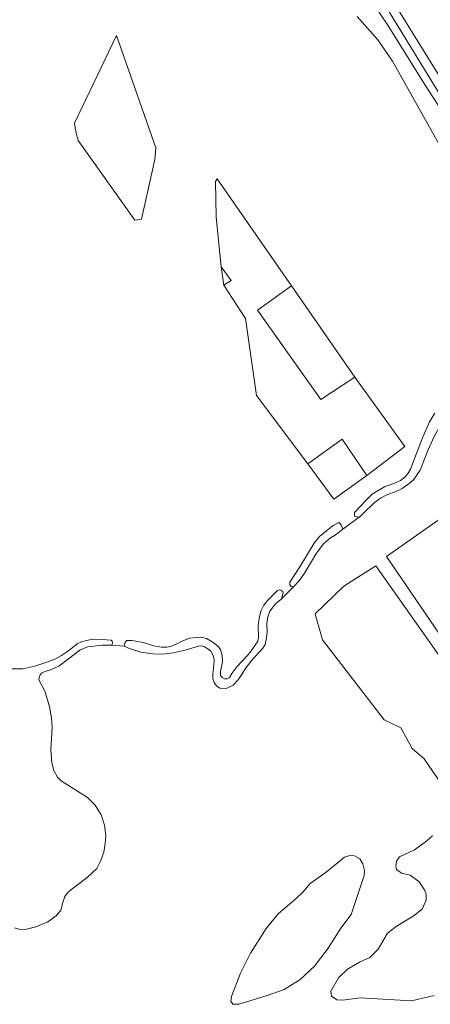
# Model space of a CAD drawing. Header units: metres. Extents: x 138165 to 154469, y 480134 to 494189.
# Tile 434 of 656: x 148985 to 149176, y 484601 to 485060. Entities that reach past the tile are written whole.
import ezdxf

# ---------------------------------------------------------------- set-up
doc = ezdxf.new("R2010")
doc.units = ezdxf.units.M
doc.header["$LTSCALE"] = 0.001
doc.header["$MEASUREMENT"] = 0
doc.layers.add('TOP-L-topo objecten vlak', color=7, linetype='Continuous', lineweight=0)
doc.layers.add('TOP-L-water beschoeiing', color=7, linetype='Continuous', lineweight=0)

msp = doc.modelspace()

# ---------------------------------------------------------------- linework, layer by layer
at = {"layer": 'TOP-L-topo objecten vlak', "flags": 128}
for points in [[(148992.71, 485338.5), (149003.93, 485319.72), (149008.75, 485313.4), (149016.2, 485301.67), (149016, 485301.22), (149016.5, 485300.63), (149017.01, 485300.6), (149028.35, 485281.49), (149060.5, 485228.2), (149064.45, 485222.4), (149106.37, 485153.56), (149146.96, 485087.61), (149187.46, 485021.99), (149208.55, 484987.97), (149242.62, 484933.04), (149253.24, 484915.54), (149261.2, 484902.24)], [(149076.3, 485195.39), (149185.17, 485017.25)], [(149242.45, 484902.72), (149244.16, 484903.89), (149245.02, 484907.21), (149244.16, 484910.84), (149239.36, 484921.1), (149231.29, 484931.82), (149224.24, 484942.51), (149206.08, 484974.15), (149189.85, 485004.28), (149173.83, 485029.08), (149156.1, 485057.51), (149142.59, 485077.66)], [(149142.05, 485061.21), (149151.66, 485050.31), (149158.61, 485040.37), (149188.62, 484986.61), (149193.75, 484975.93), (149202.61, 484943.86), (149209.88, 484927.19), (149217.78, 484917.36), (149222.59, 484910.95), (149223.33, 484906.35), (149223.65, 484899.51), (149224.61, 484895.45), (149226, 484894.59), (149229.74, 484895.56), (149232.52, 484896.3), (149236.58, 484898.76), (149242.45, 484902.72)], [(149038.66, 484966.19), (149012.25, 485003.43), (149012.19, 485003.63), (149012.06, 485004.1), (149011.93, 485004.58), (149011.8, 485005.06), (149011.65, 485005.63), (149011.55, 485006.06), (149011.45, 485006.47), (149011.37, 485006.8), (149011.26, 485007.34), (149011.14, 485007.91), (149011.03, 485008.43), (149010.93, 485008.99), (149010.82, 485009.63), (149010.7, 485010.31), (149010.61, 485010.91), (149010.53, 485011.52), (149030.17, 485052.35), (149048.34, 485000), (149047.86, 484994.54), (149041.78, 484966.67), (149038.66, 484966.19)], [(149078.82, 484944.53), (149076.42, 484967.62), (149076.2, 484984.34), (149077.01, 484985.55), (149111.56, 484935.73)], [(149080.05, 484935.91), (149083.53, 484938.15), (149078.82, 484944.53)], [(149078.82, 484944.53), (149080.05, 484935.91)], [(149119.18, 484852.78), (149095.21, 484884.59), (149090.1, 484920.38), (149080.05, 484935.91)], [(149111.56, 484935.73), (149095.8, 484924.34), (149125.23, 484882.74), (149140.96, 484893.07)], [(149111.56, 484935.73), (149140.96, 484893.07)], [(149140.96, 484893.07), (149164.35, 484860.81), (149146.66, 484847.29)], [(149178.27, 484876.4), (149175.78, 484872.32), (149172.54, 484864.85), (149166.99, 484850.19), (149165.92, 484848.41), (149164.33, 484846.54), (149162.33, 484844.99), (149159.44, 484843.7), (149154.83, 484842.01), (149151.81, 484840.37), (149149.14, 484838.59), (149146.26, 484835.88), (149140.89, 484830.02), (149140.89, 484828.32), (149142.53, 484827.89), (149143.6, 484828.42)], [(149143.6, 484828.42), (149145.1, 484829.71), (149150.21, 484834.73), (149153.01, 484836.73), (149156.16, 484838.37), (149159.75, 484839.7), (149163.13, 484841.3), (149166.24, 484843.57), (149168.41, 484845.3), (149171.39, 484849.74), (149174.94, 484858.9), (149177.96, 484865.43), (149180.84, 484870.71), (149181.86, 484873.42), (149183.9, 484875.78), (149186.75, 484877.47), (149189.45, 484877.96), (149193.1, 484877.69), (149206.1, 484874.62), (149207.88, 484874.54)], [(149119.18, 484852.78), (149135.17, 484864.21), (149146.66, 484847.29)], [(149146.66, 484847.29), (149131.24, 484836.21), (149119.18, 484852.78)], [(149202.85, 484740.61), (149155.8, 484809.48), (149187.13, 484831.59)], [(149135.46, 484822.31), (149134.67, 484824.31), (149133.59, 484825.39), (149130.99, 484823.94), (149127.91, 484821.59), (149124.6, 484818.87), (149122.12, 484815.79), (149115.48, 484804.68), (149110.72, 484797.56), (149110.72, 484796.41), (149111.44, 484795.57), (149112.47, 484795.44)], [(149143.6, 484828.42), (149135.46, 484822.31)], [(149112.47, 484795.44), (149115.06, 484798.22), (149117.66, 484801.84), (149120.85, 484807.16), (149122.85, 484810.6), (149126.35, 484815.25), (149129.12, 484817.72), (149132.5, 484819.96), (149135.46, 484822.31)], [(149181.34, 484703.41), (149173.26, 484715.29), (149167.72, 484720.18), (149162.38, 484729.68), (149154.69, 484733.39), (149125.91, 484770.73), (149122.61, 484782.8), (149135.91, 484795.78), (149150.8, 484805.19), (149282.96, 484617.67)], [(149106.55, 484789.49), (149107.27, 484790.63), (149107.43, 484791.62), (149107.69, 484792.55), (149107.48, 484793.22), (149106.55, 484793.9), (149105.87, 484794), (149105.05, 484793.69), (149100.54, 484789.29), (149098.67, 484786.9), (149097.28, 484784.05), (149096.5, 484780.84), (149096.03, 484777.42), (149096.19, 484772.03), (149096.03, 484770.84), (149095.67, 484769.85), (149092.71, 484765.61), (149091.03, 484763.46), (149086.18, 484758.2), (149083.74, 484754.99), (149082.69, 484753.22), (149081.64, 484752.59), (149080.37, 484752.55), (149079.28, 484753.18), (149078.56, 484754.32), (149078.53, 484756.11), (149078.9, 484758.14), (149079.36, 484760.42), (149079.27, 484763.47), (149078.48, 484766.28), (149077.34, 484767.55), (149074.9, 484769.7), (149071.98, 484771.28), (149069.35, 484772.05), (149064.11, 484771.49), (149060.63, 484770.08), (149057.93, 484768.78), (149055.64, 484767.8), (149053.5, 484767.31), (149051.11, 484767.3), (149047.32, 484767.91), (149042.61, 484769.42), (149037.16, 484770.41), (149034.92, 484770.47), (149034.13, 484769.42), (149033.74, 484767.84)], [(149112.47, 484795.44), (149106.55, 484789.49)], [(149033.74, 484767.84), (149036.13, 484766.72), (149041.36, 484765.01), (149047.06, 484764.26), (149051.56, 484764.12), (149056.47, 484764.73), (149061.98, 484765.89), (149068.33, 484767.79), (149069.67, 484767.88), (149071.11, 484767.42), (149072.57, 484766.61), (149074, 484765.42), (149074.94, 484763.74), (149075.48, 484761.57), (149075.38, 484758.71), (149074.89, 484754.99), (149074.89, 484752.66), (149075.54, 484750.88), (149076.62, 484749.32), (149078.18, 484748.18), (149079.53, 484747.97), (149081.2, 484748.08), (149082.55, 484748.62), (149084.44, 484749.64), (149086.76, 484752.02), (149088.54, 484754.93), (149090.27, 484757.68), (149093.45, 484761.57), (149098.25, 484766.86), (149099.3, 484768.61), (149099.92, 484771.72), (149100.18, 484774.36), (149100.07, 484778.25), (149100.33, 484780.84), (149101.52, 484784.1), (149104.11, 484787.58), (149106.55, 484789.49)], [(149027.42, 484768.21), (149028.14, 484768.58), (149028.31, 484769.16), (149028.12, 484770.18), (149027.56, 484770.55), (149023.5, 484770.89), (149019.14, 484771.03), (149016.07, 484770.47), (149013.88, 484769.81), (149011.81, 484768.94), (149007.7, 484765.61), (149004.42, 484763.49), (149001.39, 484761.75), (148997.73, 484760.26), (148992.01, 484758.4), (148986.48, 484757.21), (148980.86, 484757.23)], [(148982.61, 484636.62), (148985.28, 484635.82), (148988.28, 484635.9), (148992.51, 484637), (148998.08, 484639.33), (149002.02, 484642.16), (149004.14, 484644.76), (149005.07, 484648.42), (149006.07, 484651.15), (149007.14, 484652.68), (149008.8, 484654.21), (149011.33, 484656.07), (149016.51, 484659.93), (149020.9, 484664.25), (149022.83, 484667.91), (149024.16, 484671.77), (149024.82, 484675.83), (149025.09, 484679.56), (149024.56, 484684.35), (149023.03, 484689.14), (149020.1, 484693.66), (149016.64, 484697.26), (149004.41, 484705.11), (149002.64, 484706.76), (149000.86, 484709.86), (148999.95, 484713.5), (148999.54, 484719.46), (149000.08, 484730.04), (148999.82, 484734.46), (148998.96, 484739.56), (148996.82, 484746.51), (148993.99, 484752.09), (148994.08, 484753.12), (148994.59, 484754.4), (148995.32, 484755.3), (148996.86, 484756.03), (148999.39, 484756.81), (149003.29, 484758.48), (149007.75, 484761.87), (149013.07, 484765.9), (149015.11, 484766.92), (149016.77, 484767.42), (149018.62, 484767.67), (149020.67, 484767.94), (149023.41, 484768.21), (149027.42, 484768.21)], [(149033.74, 484767.84), (149027.42, 484768.21)], [(149132.61, 484602.96), (149130.22, 484604.73), (149129.86, 484607.12), (149133.4, 484613.22), (149137.65, 484617.3), (149143.14, 484620.48), (149148.01, 484622.79), (149151.82, 484626.68), (149156.2, 484634.03), (149160.34, 484637.24), (149168.25, 484641.98), (149172.31, 484645.23), (149174.23, 484649.46), (149174.26, 484652.04), (149173.48, 484654.32), (149170.98, 484657.97), (149166.75, 484661.04), (149162.75, 484662.05), (149160.4, 484663.66), (149160.09, 484665.5), (149160.36, 484667.62), (149161.89, 484669.64), (149168.77, 484672.85), (149173.73, 484676.39), (149177.22, 484679.36)], [(149084.23, 484601.01), (149083.26, 484602.34), (149083.58, 484604.6), (149087.86, 484615.44), (149092.46, 484624.82), (149099.81, 484636.24), (149105.56, 484643.23), (149113.66, 484650.14), (149116.85, 484653.19), (149120.21, 484657.18), (149127.74, 484662.49), (149136.19, 484669.44), (149138.63, 484670.32), (149140.84, 484670.15), (149143.32, 484668.64), (149144.73, 484666.43), (149145.53, 484663.33), (149145.44, 484660.94), (149139.28, 484642.73), (149134.51, 484636.33), (149128.67, 484627.03), (149122.21, 484618.71), (149115.61, 484612.52), (149108.15, 484607.83), (149099.72, 484604.82), (149086.97, 484600.92), (149084.23, 484601.01)], [(149177.89, 484604.99), (149167.44, 484602.51), (149143.54, 484603.93), (149135.29, 484602.85), (149132.61, 484602.96)]]:
    msp.add_lwpolyline(points, dxfattribs=at)
at = {"layer": 'TOP-L-water beschoeiing', "flags": 128}
msp.add_lwpolyline([(148992.71, 485338.5), (149003.93, 485319.72), (149008.75, 485313.4), (149016.2, 485301.67), (149016, 485301.22), (149016.5, 485300.63), (149017.01, 485300.6), (149028.35, 485281.49), (149060.5, 485228.2), (149064.45, 485222.4), (149106.37, 485153.56), (149146.96, 485087.61), (149187.46, 485021.99), (149208.55, 484987.97), (149242.62, 484933.04), (149253.24, 484915.54), (149261.2, 484902.24)], dxfattribs=at)

doc.saveas('drawing.dxf')
